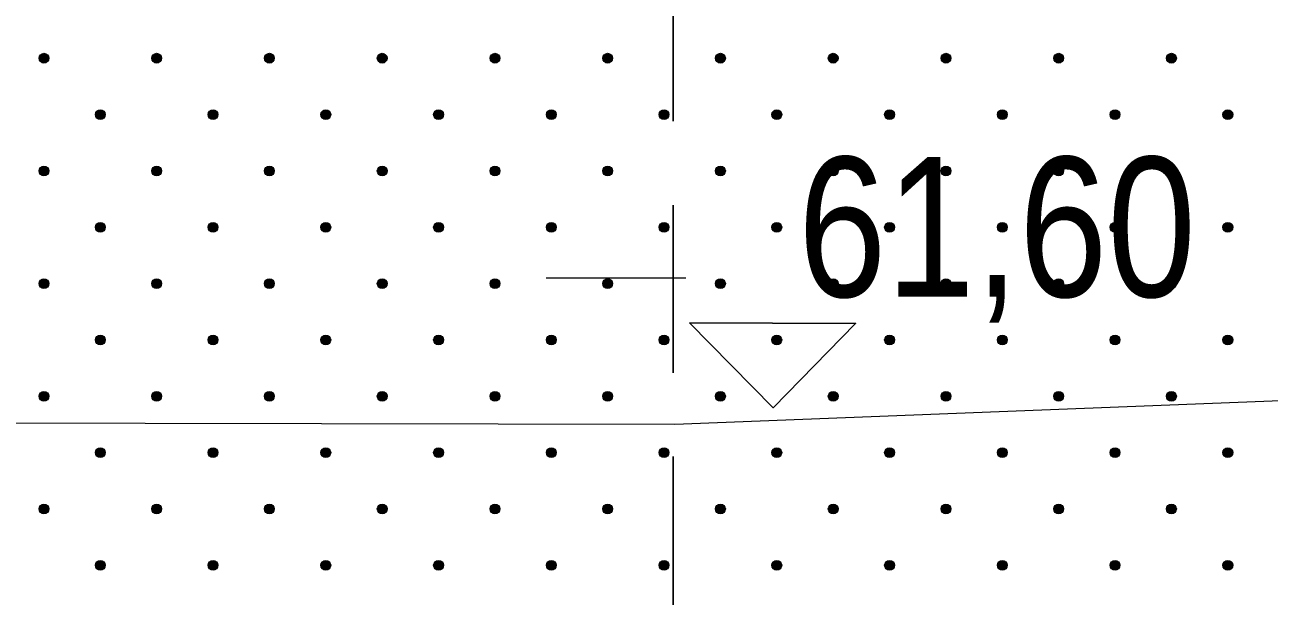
# Model space of a CAD drawing. Extents: x 640121 to 640955, y 6441885 to 6442246.
# Drawn here: x 640320.3 to 640346.99, y 6441950.72 to 6441962.98 of the extents above; entities that cross this region are included whole.
import ezdxf
from ezdxf.enums import TextEntityAlignment as Align

# ---------------------------------------------------------------- set-up
doc = ezdxf.new("R2010")
doc.units = 0
doc.header["$LTSCALE"] = 1.2
doc.linetypes.add('MEDIUM_DASHED', pattern=[4.5, 3, -1.5])
for name, color, linetype, lineweight in [('32', 7, 'Continuous', 13), ('34', 7, 'Continuous', 25), ('45', 7, 'Continuous', 13), ('47', 7, 'Continuous', 13)]:
    doc.layers.add(name, color=color, linetype=linetype, lineweight=lineweight)

msp = doc.modelspace()

# ---------------------------------------------------------------- hatches: boundary and pattern name
at = {"layer": '45'}
for points in [[(640320.785, 6441962.335, 1), (640320.637, 6441962.186, 1)], [(640323.204, 6441962.335, 1), (640323.055, 6441962.186, 1)], [(640325.622, 6441962.335, 1), (640325.473, 6441962.186, 1)], [(640328.04, 6441962.335, 1), (640327.892, 6441962.186, 1)], [(640330.458, 6441962.335, 1), (640330.31, 6441962.186, 1)], [(640332.877, 6441962.335, 1), (640332.728, 6441962.186, 1)], [(640335.295, 6441962.335, 1), (640335.147, 6441962.186, 1)], [(640337.713, 6441962.335, 1), (640337.565, 6441962.186, 1)], [(640340.132, 6441962.335, 1), (640339.983, 6441962.186, 1)], [(640342.55, 6441962.335, 1), (640342.401, 6441962.186, 1)], [(640344.968, 6441962.335, 1), (640344.82, 6441962.186, 1)], [(640321.994, 6441961.126, 1), (640321.846, 6441960.977, 1)], [(640324.413, 6441961.126, 1), (640324.264, 6441960.977, 1)], [(640326.831, 6441961.126, 1), (640326.682, 6441960.977, 1)], [(640329.249, 6441961.126, 1), (640329.101, 6441960.977, 1)], [(640331.668, 6441961.126, 1), (640331.519, 6441960.977, 1)], [(640334.086, 6441961.126, 1), (640333.937, 6441960.977, 1)], [(640336.504, 6441961.126, 1), (640336.356, 6441960.977, 1)], [(640338.923, 6441961.126, 1), (640338.774, 6441960.977, 1)], [(640341.341, 6441961.126, 1), (640341.192, 6441960.977, 1)], [(640343.759, 6441961.126, 1), (640343.611, 6441960.977, 1)], [(640346.177, 6441961.126, 1), (640346.029, 6441960.977, 1)], [(640320.785, 6441959.917, 1), (640320.637, 6441959.768, 1)], [(640323.204, 6441959.917, 1), (640323.055, 6441959.768, 1)], [(640325.622, 6441959.917, 1), (640325.473, 6441959.768, 1)], [(640328.04, 6441959.917, 1), (640327.892, 6441959.768, 1)], [(640330.458, 6441959.917, 1), (640330.31, 6441959.768, 1)], [(640332.877, 6441959.917, 1), (640332.728, 6441959.768, 1)], [(640335.295, 6441959.917, 1), (640335.147, 6441959.768, 1)], [(640337.713, 6441959.917, 1), (640337.565, 6441959.768, 1)], [(640340.132, 6441959.917, 1), (640339.983, 6441959.768, 1)], [(640342.55, 6441959.917, 1), (640342.401, 6441959.768, 1)], [(640344.968, 6441959.917, 1), (640344.82, 6441959.768, 1)], [(640321.994, 6441958.707, 1), (640321.846, 6441958.559, 1)], [(640324.413, 6441958.707, 1), (640324.264, 6441958.559, 1)], [(640326.831, 6441958.707, 1), (640326.682, 6441958.559, 1)], [(640329.249, 6441958.707, 1), (640329.101, 6441958.559, 1)], [(640331.668, 6441958.707, 1), (640331.519, 6441958.559, 1)], [(640334.086, 6441958.707, 1), (640333.937, 6441958.559, 1)], [(640336.504, 6441958.707, 1), (640336.356, 6441958.559, 1)], [(640338.923, 6441958.707, 1), (640338.774, 6441958.559, 1)], [(640341.341, 6441958.707, 1), (640341.192, 6441958.559, 1)], [(640343.759, 6441958.707, 1), (640343.611, 6441958.559, 1)], [(640346.177, 6441958.707, 1), (640346.029, 6441958.559, 1)], [(640320.785, 6441957.498, 1), (640320.637, 6441957.35, 1)], [(640323.204, 6441957.498, 1), (640323.055, 6441957.35, 1)], [(640325.622, 6441957.498, 1), (640325.473, 6441957.35, 1)], [(640328.04, 6441957.498, 1), (640327.892, 6441957.35, 1)], [(640330.458, 6441957.498, 1), (640330.31, 6441957.35, 1)], [(640332.877, 6441957.498, 1), (640332.728, 6441957.35, 1)], [(640335.295, 6441957.498, 1), (640335.147, 6441957.35, 1)], [(640337.713, 6441957.498, 1), (640337.565, 6441957.35, 1)], [(640340.132, 6441957.498, 1), (640339.983, 6441957.35, 1)], [(640342.55, 6441957.498, 1), (640342.401, 6441957.35, 1)], [(640344.968, 6441957.498, 1), (640344.82, 6441957.35, 1)], [(640321.994, 6441956.289, 1), (640321.846, 6441956.141, 1)], [(640324.413, 6441956.289, 1), (640324.264, 6441956.141, 1)], [(640326.831, 6441956.289, 1), (640326.682, 6441956.141, 1)], [(640329.249, 6441956.289, 1), (640329.101, 6441956.141, 1)], [(640331.668, 6441956.289, 1), (640331.519, 6441956.141, 1)], [(640334.086, 6441956.289, 1), (640333.937, 6441956.141, 1)], [(640336.504, 6441956.289, 1), (640336.356, 6441956.141, 1)], [(640338.923, 6441956.289, 1), (640338.774, 6441956.141, 1)], [(640341.341, 6441956.289, 1), (640341.192, 6441956.141, 1)], [(640343.759, 6441956.289, 1), (640343.611, 6441956.141, 1)], [(640346.177, 6441956.289, 1), (640346.029, 6441956.141, 1)], [(640320.785, 6441955.08, 1), (640320.637, 6441954.931, 1)], [(640323.204, 6441955.08, 1), (640323.055, 6441954.931, 1)], [(640325.622, 6441955.08, 1), (640325.473, 6441954.931, 1)], [(640328.04, 6441955.08, 1), (640327.892, 6441954.931, 1)], [(640330.458, 6441955.08, 1), (640330.31, 6441954.931, 1)], [(640332.877, 6441955.08, 1), (640332.728, 6441954.931, 1)], [(640335.295, 6441955.08, 1), (640335.147, 6441954.931, 1)], [(640337.713, 6441955.08, 1), (640337.565, 6441954.931, 1)], [(640340.132, 6441955.08, 1), (640339.983, 6441954.931, 1)], [(640342.55, 6441955.08, 1), (640342.401, 6441954.931, 1)], [(640344.968, 6441955.08, 1), (640344.82, 6441954.931, 1)], [(640321.994, 6441953.871, 1), (640321.846, 6441953.722, 1)], [(640324.413, 6441953.871, 1), (640324.264, 6441953.722, 1)], [(640326.831, 6441953.871, 1), (640326.682, 6441953.722, 1)], [(640329.249, 6441953.871, 1), (640329.101, 6441953.722, 1)], [(640331.668, 6441953.871, 1), (640331.519, 6441953.722, 1)], [(640334.086, 6441953.871, 1), (640333.937, 6441953.722, 1)], [(640336.504, 6441953.871, 1), (640336.356, 6441953.722, 1)], [(640338.923, 6441953.871, 1), (640338.774, 6441953.722, 1)], [(640341.341, 6441953.871, 1), (640341.192, 6441953.722, 1)], [(640343.759, 6441953.871, 1), (640343.611, 6441953.722, 1)], [(640346.177, 6441953.871, 1), (640346.029, 6441953.722, 1)], [(640320.785, 6441952.662, 1), (640320.637, 6441952.513, 1)], [(640323.204, 6441952.662, 1), (640323.055, 6441952.513, 1)], [(640325.622, 6441952.662, 1), (640325.473, 6441952.513, 1)], [(640328.04, 6441952.662, 1), (640327.892, 6441952.513, 1)], [(640330.458, 6441952.662, 1), (640330.31, 6441952.513, 1)], [(640332.877, 6441952.662, 1), (640332.728, 6441952.513, 1)], [(640335.295, 6441952.662, 1), (640335.147, 6441952.513, 1)], [(640337.713, 6441952.662, 1), (640337.565, 6441952.513, 1)], [(640340.132, 6441952.662, 1), (640339.983, 6441952.513, 1)], [(640342.55, 6441952.662, 1), (640342.401, 6441952.513, 1)], [(640344.968, 6441952.662, 1), (640344.82, 6441952.513, 1)], [(640321.994, 6441951.452, 1), (640321.846, 6441951.304, 1)], [(640324.413, 6441951.452, 1), (640324.264, 6441951.304, 1)], [(640326.831, 6441951.452, 1), (640326.682, 6441951.304, 1)], [(640329.249, 6441951.452, 1), (640329.101, 6441951.304, 1)], [(640331.668, 6441951.452, 1), (640331.519, 6441951.304, 1)], [(640334.086, 6441951.452, 1), (640333.937, 6441951.304, 1)], [(640336.504, 6441951.452, 1), (640336.356, 6441951.304, 1)], [(640338.923, 6441951.452, 1), (640338.774, 6441951.304, 1)], [(640341.341, 6441951.452, 1), (640341.192, 6441951.304, 1)], [(640343.759, 6441951.452, 1), (640343.611, 6441951.304, 1)], [(640346.177, 6441951.452, 1), (640346.029, 6441951.304, 1)]]:
    msp.add_hatch(color=256, dxfattribs=at).paths.add_polyline_path(points)

# ---------------------------------------------------------------- linework, layer by layer
at = {"layer": '32', "linetype": 'MEDIUM_DASHED', "lineweight": 25}
msp.add_line((640334.21, 6441969.91), (640334.21, 6441929.91), dxfattribs=at)
at = {"layer": '34', "lineweight": 13}
msp.add_lwpolyline([(640160.01, 6441951.16), (640175.15, 6441951.4), (640211.9, 6441953.4), (640235.85, 6441954.52), (640281.21, 6441954.51), (640334.24, 6441954.41), (640399.04, 6441956.94), (640444.67, 6441958.31), (640465.01, 6441958.56)], dxfattribs=at)
at = {"layer": '34'}
msp.add_lwpolyline([(640334.56, 6441956.58), (640336.35, 6441954.76), (640338.12, 6441956.57)], close=True, dxfattribs=at)
at = {"layer": '45'}
for centre in [(640320.711, 6441962.261), (640323.129, 6441962.261), (640325.548, 6441962.261), (640327.966, 6441962.261), (640330.384, 6441962.261), (640332.802, 6441962.261), (640335.221, 6441962.261), (640337.639, 6441962.261), (640340.057, 6441962.261), (640342.476, 6441962.261), (640344.894, 6441962.261), (640321.92, 6441961.051), (640324.338, 6441961.051), (640326.757, 6441961.051), (640329.175, 6441961.051), (640331.593, 6441961.051), (640334.012, 6441961.051), (640336.43, 6441961.051), (640338.848, 6441961.051), (640341.267, 6441961.051), (640343.685, 6441961.051), (640346.103, 6441961.051), (640320.711, 6441959.842), (640323.129, 6441959.842), (640325.548, 6441959.842), (640327.966, 6441959.842), (640330.384, 6441959.842), (640332.802, 6441959.842), (640335.221, 6441959.842), (640337.639, 6441959.842), (640340.057, 6441959.842), (640342.476, 6441959.842), (640344.894, 6441959.842), (640321.92, 6441958.633), (640324.338, 6441958.633), (640326.757, 6441958.633), (640329.175, 6441958.633), (640331.593, 6441958.633), (640334.012, 6441958.633), (640336.43, 6441958.633), (640338.848, 6441958.633), (640341.267, 6441958.633), (640343.685, 6441958.633), (640346.103, 6441958.633), (640320.711, 6441957.424), (640323.129, 6441957.424), (640325.548, 6441957.424), (640327.966, 6441957.424), (640330.384, 6441957.424), (640332.802, 6441957.424), (640335.221, 6441957.424), (640337.639, 6441957.424), (640340.057, 6441957.424), (640342.476, 6441957.424), (640344.894, 6441957.424), (640321.92, 6441956.215), (640324.338, 6441956.215), (640326.757, 6441956.215), (640329.175, 6441956.215), (640331.593, 6441956.215), (640334.012, 6441956.215), (640336.43, 6441956.215), (640338.848, 6441956.215), (640341.267, 6441956.215), (640343.685, 6441956.215), (640346.103, 6441956.215), (640320.711, 6441955.006), (640323.129, 6441955.006), (640325.548, 6441955.006), (640327.966, 6441955.006), (640330.384, 6441955.006), (640332.802, 6441955.006), (640335.221, 6441955.006), (640337.639, 6441955.006), (640340.057, 6441955.006), (640342.476, 6441955.006), (640344.894, 6441955.006), (640321.92, 6441953.797), (640324.338, 6441953.797), (640326.757, 6441953.797), (640329.175, 6441953.797), (640331.593, 6441953.797), (640334.012, 6441953.797), (640336.43, 6441953.797), (640338.848, 6441953.797), (640341.267, 6441953.797), (640343.685, 6441953.797), (640346.103, 6441953.797), (640320.711, 6441952.587), (640323.129, 6441952.587), (640325.548, 6441952.587), (640327.966, 6441952.587), (640330.384, 6441952.587), (640332.802, 6441952.587), (640335.221, 6441952.587), (640337.639, 6441952.587), (640340.057, 6441952.587), (640342.476, 6441952.587), (640344.894, 6441952.587), (640321.92, 6441951.378), (640324.338, 6441951.378), (640326.757, 6441951.378), (640329.175, 6441951.378), (640331.593, 6441951.378), (640334.012, 6441951.378), (640336.43, 6441951.378), (640338.848, 6441951.378), (640341.267, 6441951.378), (640343.685, 6441951.378), (640346.103, 6441951.378)]:
    msp.add_circle(centre, 0.105, dxfattribs=at)
at = {"layer": '47'}
msp.add_line((640331.48, 6441957.55), (640334.48, 6441957.55), dxfattribs=at)

# ---------------------------------------------------------------- texts
at = {"layer": '34', "width": 0.85}
msp.add_text('61,60', height=3, dxfattribs=at).set_placement((640341.15, 6441957.14), align=Align.CENTER)

doc.saveas('drawing.dxf')
